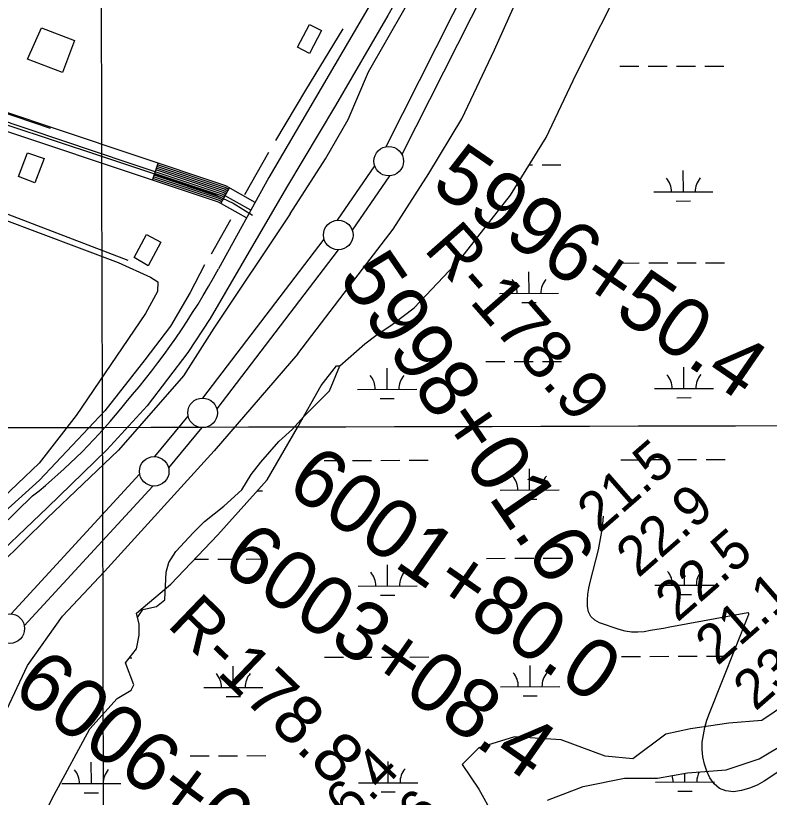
# Model space of a CAD drawing. Extents: x 3361039 to 3398939, y 576572 to 602007.
# Drawn here: x 3375519 to 3376793, y 593479 to 594802 of the extents above; entities that cross this region are included whole.
import ezdxf

# ---------------------------------------------------------------- set-up
doc = ezdxf.new("R2010")
doc.units = 0
for name, color, linetype in [('V-BLDG-OTLN', 7, 'Continuous'), ('V-DTCH-CNTR', 7, 'Continuous'), ('V-GRID-MAJR', 7, 'Continuous'), ('V-LEVE-TOET', 7, 'Continuous'), ('V-RIVR-RANG', 7, 'Continuous'), ('V-RIVR-RANG-IDEN', 7, 'Continuous'), ('V-ROAD-CNTR', 7, 'Continuous'), ('V-SITE-VEGE', 7, 'Continuous'), ('V-SURV-IDEN', 7, 'Continuous'), ('V-SURV-LINE', 7, 'Continuous'), ('V-TOPO-MINR', 7, 'Continuous'), ('V-TOPO-SHOR', 7, 'Continuous'), ('V-WETL-SWMP', 7, 'Continuous')]:
    doc.layers.add(name, color=color, linetype=linetype)

msp = doc.modelspace()

# ---------------------------------------------------------------- linework, layer by layer
at = {"layer": 'V-BLDG-OTLN'}
for points in [[(3376035.796, 594776.268), (3376015.72, 594737.702), (3375995.686, 594748.132), (3376015.7630000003, 594786.696)], [(3375562.309, 594781.171), (3375618.592, 594759.536), (3375597.85, 594705.581), (3375539.005, 594728.203)], [(3375539.119, 594569.446), (3375567.238, 594559.837), (3375551.471, 594518.953), (3375523.765, 594529.637)], [(3375719.034, 594392.36), (3375739.887, 594431.4500000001), (3375764.272, 594418.441), (3375743, 594378.5650000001)]]:
    msp.add_lwpolyline(points, close=True, dxfattribs=at)
at = {"layer": 'V-DTCH-CNTR'}
for points in [[(3374984.676, 594796.895), (3375151.216, 594740.807), (3375348.309, 594668.201), (3375662.364, 594564.3), (3375849.299, 594501.9670000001)], [(3375849.299, 594501.9670000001), (3375886.544, 594484.53), (3375919.406, 594464.241)], [(3375494.241, 594458.314), (3375692.009, 594384.3420000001), (3375747.032, 594359.52), (3375759.244, 594351.279), (3375758.472, 594334.938), (3375738.517, 594297.595), (3375621.1010000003, 594125.268), (3375558.678, 594044.573), (3375484.739, 593974.838)]]:
    msp.add_lwpolyline(points, dxfattribs=at)
at = {"layer": 'V-GRID-MAJR'}
for points in [[(3375697.577, 581986.068), (3375681.716, 588044.115), (3375665.848, 594105.247), (3375649.9790000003, 600166.398), (3375649.971, 600169.462)], [(3365128.9220000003, 594079.193), (3370397.386, 594091.837), (3375665.848, 594105.247), (3380934.308, 594119.4230000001), (3386202.7660000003, 594134.366), (3391471.221, 594150.0750000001), (3396739.674, 594166.55), (3396739.6750000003, 594166.55)]]:
    msp.add_spline(points, degree=3, dxfattribs=at)
at = {"layer": 'V-LEVE-TOET'}
for p, q in [((3375983.328, 594466.264), (3375854.089, 594273.052)), ((3375995.954, 594229.429), (3375854.294, 594065.339))]:
    msp.add_line(p, q, dxfattribs=at)
for points in [[(3375983.328, 594466.264), (3376042.679, 594559.127), (3376081.147, 594626.164), (3376115.77, 594706.388), (3376177.319, 594814.637), (3376249.861, 594948.1630000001), (3376326.25, 595094.875), (3376389.9960000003, 595211.365), (3376436.708, 595300.382), (3376483.968, 595365.219), (3376541.671, 595442.1460000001), (3376610.362, 595527.865), (3376688.944, 595624.023), (3376759.836, 595711.9400000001), (3376819.185, 595792.713), (3376901.4450000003, 595914.665)], [(3375995.954, 594229.429), (3376098.168, 594362.953), (3376157.519, 594440.431), (3376217.419, 594534.3910000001), (3376273.473, 594627.253), (3376328.429, 594743.7440000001), (3376399.322, 594901.448), (3376466.3680000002, 595027.828), (3376514.7290000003, 595128.385), (3376549.3510000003, 595194.873), (3376609.799, 595286.636), (3376684.537, 595382.2440000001), (3376751.031, 595469.61), (3376850.611, 595577.693)], [(3375854.089, 594273.052), (3375802.562, 594192.297), (3375692.899, 594066.9180000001), (3375572.399, 593951.8150000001), (3375491.597, 593872.586), (3375448.358, 593812.215), (3375378.867, 593685.2490000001), (3375280.989, 593474.678), (3375142.438, 593175.799), (3375100.352, 593077.966), (3375062.39, 592986.92), (3375043.63, 592920.284), (3374992.356, 592762.572), (3374933.323, 592556.551), (3374834.7260000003, 592216.587)], [(3374880.122, 591930.306), (3374945.2770000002, 592134.929), (3375048.627, 592472.143), (3375152.698, 592816.8420000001), (3375204.091, 592995.665), (3375224.87, 593058.205), (3375269.65, 593150.574), (3375382.586, 593374.682), (3375481.81, 593582.523), (3375539.005, 593702.745), (3375598.036, 593786.185), (3375669.282, 593861.381), (3375854.294, 594065.339)]]:
    msp.add_lwpolyline(points, dxfattribs=at)
at = {"layer": 'V-ROAD-CNTR'}
for p, q in [((3375750.0754622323, 594523.4639265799), (3375759.580443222, 594551.9188696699)), ((3375865.555231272, 594484.0920053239), (3375880.37120164, 594510.177953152))]:
    msp.add_line(p, q, dxfattribs=at)
for points in [[(3376355.1962519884, 595230.5035124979), (3376203.5715552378, 594967.8850377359), (3376137.7736868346, 594853.652266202), (3375947.038068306, 594527.812917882), (3375861.6502390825, 594373.295226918)], [(3375916.440129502, 594472.4420286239), (3375868.284225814, 594499.7919739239), (3375712.7085369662, 594551.7608699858), (3375366.909228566, 594667.4016387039), (3375026.799908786, 594789.0333954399), (3374934.290093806, 594820.8593317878), (3374870.8032207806, 594851.181271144), (3374803.419355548, 594861.3962507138), (3373721.296519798, 595208.183557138)], [(3375923.848114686, 594485.485002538), (3375874.422213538, 594513.5559463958), (3375717.4635274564, 594565.9868415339), (3375371.814218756, 594681.5776103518), (3375031.7658988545, 594803.1883671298), (3375019.7129229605, 594807.3373588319)], [(3375909.0321443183, 594459.3990547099), (3375862.14623809, 594486.028001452), (3375707.9535464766, 594537.534898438), (3375362.0042383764, 594653.2256670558), (3375021.8339187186, 594774.8784237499), (3375003.9379545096, 594781.0354114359)], [(3375877.407207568, 594504.9609635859), (3375871.96621845, 594508.0509574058), (3375757.6784470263, 594546.2268810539)], [(3375878.889204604, 594507.5699583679), (3375873.194215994, 594510.8039519), (3375758.6294451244, 594549.0728753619)], [(3375870.000222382, 594491.9179896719), (3375865.8292307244, 594494.285984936), (3375752.92645653, 594531.999909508)], [(3375871.482219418, 594494.5259844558), (3375867.057228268, 594497.03897943), (3375753.8774546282, 594534.845903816)], [(3375872.9632164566, 594497.134979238), (3375868.284225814, 594499.7919739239), (3375754.8274527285, 594537.6908981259)], [(3375874.444213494, 594499.74397402), (3375869.51122336, 594502.5449684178), (3375755.7774508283, 594540.535892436)], [(3375875.9262105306, 594502.3519688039), (3375870.7392209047, 594505.2979629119), (3375756.728448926, 594543.381886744)], [(3375867.0372283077, 594486.700000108), (3375863.3742356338, 594488.7799959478), (3375751.025460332, 594526.3089208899)], [(3375868.519225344, 594489.30899489), (3375864.602233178, 594491.5329904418), (3375751.9764584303, 594529.1549151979)], [(3375547.630867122, 593989.3119948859), (3375464.7360329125, 593909.033155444)]]:
    msp.add_lwpolyline(points, dxfattribs=at)
for centre, radius, start, end in [((3374742.3355511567, 594981.0186579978), 1273.6534612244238, 319.1355679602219, 331.50057907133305), ((3374933.5203735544, 594759.5031100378), 985.0512941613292, 308.5670426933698, 321.60467324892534)]:
    msp.add_arc(centre, radius, start, end, dxfattribs=at)
at = {"layer": 'V-SITE-VEGE'}
for points in [[(3375537.432, 593390.927), (3375583.909, 593483.953), (3375644.329, 593595.586), (3375690.806, 593646.751), (3375714.045, 593660.702), (3375718.696, 593670.006), (3375704.7490000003, 593707.218), (3375723.341, 593730.473), (3375727.99, 593753.73), (3375727.99, 593772.336), (3375725.137, 593783.762), (3375733.798, 593797.338), (3375757.037, 593801.9890000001), (3375770.9790000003, 593813.618), (3375773.304, 593860.132), (3375777.953, 593876.411), (3375789.571, 593895.015), (3375819.781, 593927.5750000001), (3375838.373, 593946.181), (3375870.9080000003, 593971.76), (3375901.1180000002, 593999.67), (3375917.3850000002, 594025.254), (3375933.6520000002, 594046.184), (3375963.862, 594081.0700000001), (3375987.103, 594102.001), (3376005.693, 594122.931), (3376049.847, 594167.1190000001), (3376067.276, 594209.56), (3376109.106, 594246.772), (3376127.696, 594260.725), (3376155.582, 594279.333), (3376192.765, 594307.2390000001), (3376271.775, 594390.961), (3376355.436, 594497.943), (3376415.858, 594595.62), (3376466.98, 594702.599), (3376550.643, 594870.046)], [(3376822.574, 593637.4450000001), (3376780.7460000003, 593609.535), (3376724.973, 593604.883), (3376659.904, 593595.581), (3376618.073, 593586.279), (3376562.302, 593544.416), (3376515.825, 593549.067), (3376441.46, 593576.975), (3376362.448, 593581.626), (3376302.028, 593563.022), (3376274.142, 593535.1140000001), (3376302.028, 593493.253), (3376325.267, 593451.39)], [(3376418.221, 593474.647), (3376478.643, 593497.904), (3376548.357, 593511.857), (3376604.13, 593511.857), (3376655.257, 593521.161), (3376720.326, 593525.812), (3376776.099, 593544.416), (3376822.574, 593572.324)]]:
    msp.add_lwpolyline(points, dxfattribs=at)
at = {"layer": 'V-SURV-LINE'}
for points in [[(3376145.3358892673, 594580.080804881), (3376426.6906057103, 595137.6135906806)], [(3376453.463895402, 595124.078768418), (3376172.10922032, 594566.5460645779)], [(3376063.2746916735, 594455.517440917), (3376126.062901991, 594547.433929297)], [(3376150.8393068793, 594530.518556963), (3376088.0506536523, 594438.6014202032)], [(3375835.157353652, 594154.7618329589), (3376040.349357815, 594423.7733833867)], [(3376064.1992600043, 594405.5749715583), (3375859.006848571, 594136.5628871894)], [(3375754.3009896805, 594055.7534324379), (3375810.671600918, 594123.9335985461)], [(3375833.795606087, 594104.8212881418), (3375777.4248263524, 594036.6409182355)], [(3375511.365347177, 593789.7977204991), (3375728.5671969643, 594026.2319984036)], [(3375750.6617030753, 594005.9383342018), (3375533.459821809, 593769.5040220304)]]:
    msp.add_lwpolyline(points, dxfattribs=at)
for centre in [(3376149.71755, 594555.4695799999), (3376064.3958100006, 594430.5663900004), (3375834.9602200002, 594129.7704400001), (3375753.1361600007, 594030.80429), (3375508.8908500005, 593764.93177)]:
    msp.add_circle(centre, 25, dxfattribs=at)
at = {"layer": 'V-TOPO-MINR'}
msp.add_lwpolyline([(3376893.046444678, 593578.3154611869), (3376784.8545204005, 593507.1188462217), (3376772.5742065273, 593500.2927164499), (3376759.842325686, 593494.7603614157), (3376746.4330943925, 593491.1686684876), (3376732.57229613, 593488.8707502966), (3376719.946165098, 593490.2740856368), (3376708.847372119, 593494.250966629), (3376700.0395862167, 593502.088166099), (3376692.759138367, 593512.498911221), (3376687.8312639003, 593523.8377058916), (3376683.716462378, 593535.7160012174), (3376680.840598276, 593547.7916029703), (3376679.823140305, 593560.1631643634), (3376680.044619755, 593572.7320321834), (3376681.78610987, 593585.3259331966), (3376684.235673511, 593597.7481578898), (3376687.74734744, 593609.912868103), (3376691.967094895, 593621.9059019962), (3376758.36306027, 593787.3654132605), (3376758.586457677, 593788.0968884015), (3376758.6676076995, 593790.3513917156), (3376758.396682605, 593790.9280971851), (3376758.0216622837, 593791.3541324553), (3376757.490499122, 593791.5541624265), (3376756.855240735, 593791.6035221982), (3376624.9251485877, 593767.1451784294), (3376614.1204986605, 593765.1753891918), (3376603.308324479, 593763.2485619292), (3376592.484863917, 593761.3861776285), (3376581.6538791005, 593759.5667553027), (3376570.888081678, 593758.614832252), (3376560.212004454, 593758.7209346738), (3376549.6705075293, 593760.414075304), (3376539.2187308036, 593763.1652414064), (3376506.2993162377, 593774.5383426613), (3376498.1319928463, 593779.2612024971), (3376491.689022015, 593785.260522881), (3376487.832580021, 593793.1745340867), (3376485.7004905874, 593802.3650058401), (3376485.7792148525, 593812.8012459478), (3376486.46021044, 593823.1713857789), (3376488.044613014, 593833.4423751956), (3376490.2312869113, 593843.6472643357), (3376504.4004398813, 593898.0146800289), (3376511.29994402, 593935.3981190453), (3376513.0156600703, 593954.8664651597)], dxfattribs=at)
at = {"layer": 'V-TOPO-SHOR'}
for p, q in [((3375577.546, 594610.679), (3375464.707, 594648.763)), ((3375946.524, 594570.259), (3375905.803, 594498.463)), ((3375882.45, 594456.116), (3375849.203, 594397.937))]:
    msp.add_line(p, q, dxfattribs=at)
for points in [[(3376887.4590000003, 595915.122), (3376794.046, 595779.37), (3376693.509, 595650.35), (3376613.555, 595547.846), (3376524.498, 595433.8640000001), (3376461.563, 595348.379), (3376399.421, 595254.976), (3376323.819, 595121.995), (3376234.362, 594954.583), (3376148.074, 594801.8150000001), (3376059.805, 594649.441), (3375977.078, 594510.921), (3375899.893, 594378.335), (3375848.0500000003, 594289.43)], [(3376072.0500000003, 594779.067), (3376009.113, 594675.373), (3375958.146, 594590.598)], [(3375709.0500000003, 594387.654), (3375513.333, 594462.2930000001), (3375257.128, 594559.743), (3375022.6750000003, 594649.583), (3374977.15, 594662.34)], [(3375838.34, 594380.06), (3375814.2430000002, 594333.203), (3375780.556, 594276.185), (3375737.335, 594219.22), (3375669.433, 594133.108), (3375559.136, 594015.905), (3375500.271, 593962.432), (3375463.315, 593929.948), (3375422.221, 593888.636), (3375392.765, 593857.4720000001), (3375376.289, 593833.727), (3375341.262, 593780.803), (3375320.6180000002, 593742.779), (3375261.967, 593605.541), (3375170.944, 593403.102), (3375108.177, 593260.437), (3375048.875, 593128.648), (3375013.723, 593053.251), (3375004.73, 593028.101), (3374988.785, 592977.1140000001), (3374938.879, 592820.758)], [(3375848.0500000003, 594289.43), (3375810.272, 594231.754), (3375740.986, 594141.564), (3375673.151, 594067.027), (3375572.498, 593969.522), (3375460.214, 593862.544), (3375436.912, 593836.115), (3375408.051, 593789.965), (3375350.906, 593678.595), (3375255.74, 593465.284), (3375116.531, 593170.4940000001), (3375073.713, 593063.812), (3375020.4080000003, 592908.156), (3374935.805, 592635.534), (3374814.271, 592212.6140000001)]]:
    msp.add_lwpolyline(points, dxfattribs=at)
at = {"layer": 'V-WETL-SWMP'}
for p, q in [((3376636.5558096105, 594716.1219343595), (3376668.555677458, 594716.2103456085)), ((3376684.5556113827, 594716.254551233), (3376716.555479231, 594716.342962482)), ((3376540.5562060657, 594715.8567006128), (3376572.556073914, 594715.9451118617)), ((3376588.556007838, 594715.9893174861), (3376620.5558756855, 594716.0777287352)), ((3376387.1812687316, 594549.2583438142), (3376393.0160122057, 594549.2744644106)), ((3376409.01594613, 594549.3186700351), (3376441.015813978, 594549.4070812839)), ((3376647.987261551, 594503.5487465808), (3376647.887781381, 594539.5486023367)), ((3376597.9874680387, 594503.4106040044), (3376697.987055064, 594503.686889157)), ((3376636.029952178, 594488.0846541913), (3376660.0298530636, 594488.1509626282)), ((3376541.475499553, 594383.183033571), (3376573.4753674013, 594383.27144482)), ((3376589.4753013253, 594383.3156504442), (3376621.4751691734, 594383.4040616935)), ((3376637.475103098, 594383.4482673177), (3376669.474970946, 594383.5366785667)), ((3376685.47490487, 594383.5808841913), (3376717.4747727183, 594383.6692954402)), ((3376387.024355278, 594332.0141221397), (3376386.924875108, 594368.0139778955)), ((3376337.0245617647, 594331.8759795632), (3376437.024148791, 594332.1522647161)), ((3376375.067045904, 594316.5500297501), (3376399.06694679, 594316.6163381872)), ((3376313.9356360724, 594216.3797692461), (3376345.9355039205, 594216.4681804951)), ((3376361.9354378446, 594216.5123861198), (3376393.9353056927, 594216.6007973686)), ((3376409.935239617, 594216.6450029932), (3376441.935107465, 594216.7334142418)), ((3376147.0006277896, 594169.4883822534), (3376146.90114762, 594205.4882380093)), ((3376648.9065550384, 594170.8750795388), (3376648.807074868, 594206.8749352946)), ((3376097.0008342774, 594169.350239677), (3376197.000421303, 594169.6265248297)), ((3376598.906761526, 594170.7369369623), (3376698.906348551, 594171.013222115)), ((3376135.043318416, 594154.0242898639), (3376159.0432193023, 594154.0905983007)), ((3376636.9492456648, 594155.4109871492), (3376660.949146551, 594155.4772955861)), ((3376040.488865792, 594049.1226692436), (3376072.48873364, 594049.2110804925)), ((3376088.488667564, 594049.2552861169), (3376120.488535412, 594049.343697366)), ((3376136.4884693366, 594049.3879029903), (3376168.4883371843, 594049.4763142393)), ((3376184.488271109, 594049.5205198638), (3376216.488138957, 594049.6089311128)), ((3376542.39479304, 594050.509366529), (3376574.3946608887, 594050.5977777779)), ((3376590.3945948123, 594050.6419834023), (3376622.394462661, 594050.7303946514)), ((3376638.394396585, 594050.7746002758), (3376670.394264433, 594050.8630115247)), ((3376686.3941983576, 594050.9072171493), (3376718.3940662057, 594050.9956283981)), ((3376387.9436487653, 593999.3404550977), (3376387.8441685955, 594035.3403108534)), ((3375927.554536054, 593998.0684630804), (3375936.03751503, 593998.0919003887)), ((3376337.943855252, 593999.2023125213), (3376437.943442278, 593999.4785976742)), ((3376375.9863393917, 593983.876362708), (3376399.9862402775, 593983.9426711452)), ((3376314.85492956, 593883.706102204), (3376346.854797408, 593883.794513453)), ((3376362.8547313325, 593883.8387190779), (3376394.85459918, 593883.9271303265)), ((3376410.8545331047, 593883.9713359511), (3376442.8544009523, 593884.0597471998)), ((3375821.653864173, 593882.3434552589), (3375844.94887016, 593882.4078161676)), ((3375860.9488040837, 593882.4520217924), (3375892.9486719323, 593882.540433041)), ((3375908.948605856, 593882.5846386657), (3375940.9484737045, 593882.6730499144)), ((3376147.919921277, 593836.8147152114), (3376147.8204411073, 593872.8145709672)), ((3376649.825848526, 593838.2014124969), (3376649.726368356, 593874.2012682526)), ((3376097.920127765, 593836.676572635), (3376197.9197147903, 593836.9528577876)), ((3376599.8260550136, 593838.0632699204), (3376699.825642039, 593838.3395550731)), ((3376135.962611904, 593821.3506228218), (3376159.9625127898, 593821.4169312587)), ((3376637.868539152, 593822.7373201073), (3376661.8684400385, 593822.8036285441)), ((3375711.40299033, 593715.5372431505), (3375715.5015051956, 593715.5485667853)), ((3376041.4081592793, 593716.4490022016), (3376073.4080271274, 593716.5374134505)), ((3376089.4079610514, 593716.5816190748), (3376121.4078288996, 593716.670030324)), ((3376137.407762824, 593716.7142359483), (3376169.407630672, 593716.8026471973)), ((3376185.4075645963, 593716.8468528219), (3376217.407432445, 593716.9352640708)), ((3376543.314086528, 593717.835699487), (3376575.313954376, 593717.9241107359)), ((3376591.3138883, 593717.9683163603), (3376623.3137561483, 593718.0567276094)), ((3376639.3136900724, 593718.1009332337), (3376671.3135579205, 593718.1893444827)), ((3376687.313491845, 593718.2335501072), (3376719.313359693, 593718.3219613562)), ((3375886.957015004, 593665.2800907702), (3375886.8575348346, 593701.279946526)), ((3376388.862942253, 593666.6667880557), (3376388.763462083, 593702.6666438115)), ((3375836.9572214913, 593665.1419481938), (3375936.9568085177, 593665.4182333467)), ((3376338.86314874, 593666.5286454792), (3376438.8627357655, 593666.8049306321)), ((3375874.999705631, 593649.8159983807), (3375898.9996065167, 593649.8823068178)), ((3376376.905632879, 593651.2026956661), (3376400.905533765, 593651.2690041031)), ((3375813.868295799, 593549.6457378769), (3375845.868163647, 593549.7341491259)), ((3375861.8680975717, 593549.7783547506), (3375893.8679654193, 593549.8667659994)), ((3375909.8678993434, 593549.910971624), (3375941.8677671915, 593549.9993828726)), ((3376148.8392147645, 593504.1410481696), (3376148.7397345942, 593540.1409039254)), ((3375646.9332875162, 593502.7543508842), (3375646.8338073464, 593538.7542066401)), ((3376650.7451420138, 593505.527745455), (3376650.7042268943, 593520.3340970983)), ((3375596.9334940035, 593502.6162083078), (3375696.933081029, 593502.8924934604)), ((3376098.8394212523, 593504.0029055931), (3376198.8390082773, 593504.2791907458)), ((3376600.745348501, 593505.3896028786), (3376700.744935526, 593505.6658880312)), ((3375634.9759781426, 593487.2902584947), (3375658.9758790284, 593487.3565669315)), ((3376136.881905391, 593488.67695578), (3376160.881806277, 593488.7432642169)), ((3376638.7878326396, 593490.0636530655), (3376662.787733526, 593490.1299615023))]:
    msp.add_line(p, q, dxfattribs=at)
for points in [[(3375734.597, 593800.676), (3375781.48, 593839.775), (3375860.492, 593923.498), (3375944.151, 594016.524), (3375995.276, 594104.899), (3376035.508, 594176.221), (3376061.485, 594209.56), (3376067.275, 594209.56), (3376109.105, 594246.7710000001), (3376127.696, 594260.725), (3376155.582, 594279.33), (3376192.765, 594307.238), (3376271.776, 594390.962), (3376355.436, 594497.942), (3376415.857, 594595.62), (3376466.983, 594702.6), (3376550.642, 594870.0480000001)], [(3375486.305, 593297.901), (3375537.431, 593390.927), (3375583.9080000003, 593483.954), (3375644.329, 593595.586), (3375690.807, 593646.75), (3375714.046, 593660.704), (3375718.693, 593670.007), (3375704.75, 593707.2170000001), (3375723.341, 593730.474), (3375727.989, 593753.731), (3375727.989, 593772.336), (3375723.341, 593790.941), (3375723.022, 593790.941), (3375734.597, 593800.676)], [(3376822.575, 593637.443), (3376780.745, 593609.535), (3376724.972, 593604.884), (3376659.904, 593595.581), (3376618.074, 593586.279), (3376562.302, 593544.417), (3376515.824, 593549.068), (3376441.46, 593576.976), (3376362.449, 593581.627), (3376302.028, 593563.022), (3376274.142, 593535.1140000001), (3376302.028, 593493.253), (3376325.267, 593451.3910000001)], [(3376418.222, 593474.648), (3376478.642, 593497.904), (3376548.358, 593511.858), (3376604.131, 593511.858), (3376655.256, 593521.161), (3376720.325, 593525.812), (3376776.098, 593544.417), (3376822.575, 593572.3250000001)]]:
    msp.add_lwpolyline(points, dxfattribs=at)
for centre, radius, start, end in [((3376592.7432415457, 594503.8709198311), 35.24628790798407, 359.3864798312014, 40.93013816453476), ((3376703.228657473, 594504.1761758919), 35.246287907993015, 139.3864770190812, 180.93013535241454), ((3376331.7803352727, 594332.3362953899), 35.24628790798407, 359.3864798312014, 40.93013816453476), ((3376442.2657512, 594332.641551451), 35.246287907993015, 139.3864770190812, 180.93013535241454), ((3376091.7566077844, 594169.8105555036), 35.24628790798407, 359.3864798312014, 40.93013816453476), ((3376202.242023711, 594170.1158115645), 35.246287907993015, 139.3864770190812, 180.93013535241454), ((3376593.662535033, 594171.197252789), 35.24628790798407, 359.3864798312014, 40.93013816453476), ((3376704.14795096, 594171.5025088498), 35.246287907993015, 139.3864770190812, 180.93013535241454), ((3376332.6996287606, 593999.6626283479), 35.24628790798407, 359.3864798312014, 40.93013816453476), ((3376443.185044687, 593999.967884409), 35.246287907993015, 139.3864770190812, 180.93013535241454), ((3376092.675901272, 593837.1368884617), 35.24628790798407, 359.3864798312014, 40.93013816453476), ((3376203.161317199, 593837.4421445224), 35.246287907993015, 139.3864770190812, 180.93013535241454), ((3376594.5818285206, 593838.523585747), 35.24628790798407, 359.3864798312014, 40.93013816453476), ((3376705.0672444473, 593838.8288418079), 35.246287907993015, 139.3864770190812, 180.93013535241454), ((3375831.7129949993, 593665.6022640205), 35.24628790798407, 359.3864798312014, 40.93013816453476), ((3375942.198410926, 593665.9075200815), 35.246287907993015, 139.3864770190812, 180.93013535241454), ((3376333.618922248, 593666.9889613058), 35.24628790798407, 359.3864798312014, 40.93013816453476), ((3376444.104338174, 593667.294217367), 35.246287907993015, 139.3864770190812, 180.93013535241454), ((3375702.174683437, 593503.3817801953), 35.246287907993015, 139.3864770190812, 180.93013535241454), ((3376093.5951947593, 593504.4632214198), 35.24628790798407, 359.3864798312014, 40.93013816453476), ((3376204.080610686, 593504.7684774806), 35.246287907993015, 139.3864770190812, 180.93013535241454), ((3375591.6892675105, 593503.0765241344), 35.24628790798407, 359.3864798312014, 40.93013816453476), ((3376595.501122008, 593505.8499187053), 35.24628790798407, 359.3864798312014, 17.430889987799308), ((3376705.9865379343, 593506.1551747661), 35.246287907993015, 152.2637670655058, 180.93013535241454)]:
    msp.add_arc(centre, radius, start, end, dxfattribs=at)

# ---------------------------------------------------------------- texts
at = {"layer": 'V-RIVR-RANG'}
for s, height, rotation, p in [('21.5', 67.00000000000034, 41.118325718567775, (3376505.896538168, 593924.7701063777)), ('22.9', 67.00000000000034, 41.118325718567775, (3376571.645819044, 593849.424640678)), ('22.5', 67.00000000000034, 41.118325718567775, (3376637.792538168, 593774.4251063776)), ('21.1', 67.00000000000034, 41.118325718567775, (3376705.528010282, 593700.8142976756)), ('23.8', 67.00000000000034, 41.118325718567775, (3376769.687538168, 593624.0811063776)), ('16.4', 66.99999999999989, 45.96832571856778, (3376049.871328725, 593398.4590223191)), ('17.6', 66.99999999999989, 45.96832571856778, (3376120.659938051, 593327.809501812))]:
    msp.add_text(s, height=height, rotation=rotation, dxfattribs=at).set_placement(p)
at = {"layer": 'V-RIVR-RANG-IDEN'}
for s, height, rotation, p in [('R-178.9', 82.99999800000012, 311.2600410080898, (3376207.569, 594405.729)), ('R-178.8', 82.99999800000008, 316.1141659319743, (3375772.990614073, 593769.6729863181))]:
    msp.add_text(s, height=height, rotation=rotation, dxfattribs=at).set_placement(p)
at = {"layer": 'V-SURV-IDEN'}
for s, height, rotation, p in [('5989+85.8', 100.00000000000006, 322.45145585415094, (3376494.8671427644, 595020.0349683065)), ('5996+50.4', 100, 325.5122222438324, (3376218.5066168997, 594508.9185947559)), ('5998+01.6', 100.00000000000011, 304.3510375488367, (3376063.171148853, 594358.5317573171)), ('6001+80.0', 100.00000000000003, 325.1778992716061, (3375973.195439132, 593999.0279095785)), ('6003+08.4', 100.00000000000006, 325.0202366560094, (3375863.35195374, 593869.4099643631)), ('6006+69.5', 100.00000000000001, 323.2845172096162, (3375509.525653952, 593656.5040476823))]:
    msp.add_text(s, height=height, rotation=rotation, dxfattribs=at).set_placement(p)

doc.saveas('drawing.dxf')
